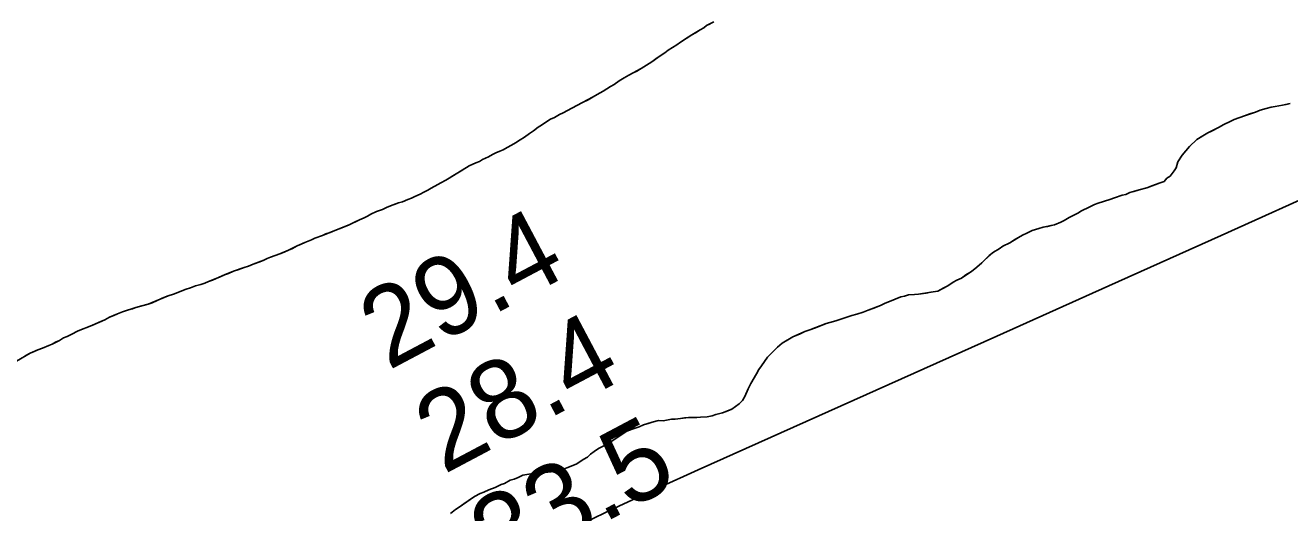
# Model space of a CAD drawing. Extents: x 3177385 to 3215275, y 903885 to 929304.
# Drawn here: x 3190624 to 3191697, y 914088 to 914502 of the extents above; entities that cross this region are included whole.
import ezdxf

# ---------------------------------------------------------------- set-up
doc = ezdxf.new("R2010")
doc.units = 0
for name, color, linetype in [('V-RIVR-RANG', 7, 'Continuous'), ('V-SITE-VEGE', 7, 'Continuous'), ('V-TOPO-MINR', 7, 'Continuous'), ('V-TOPO-SHOR', 7, 'Continuous')]:
    doc.layers.add(name, color=color, linetype=linetype)

msp = doc.modelspace()

# ---------------------------------------------------------------- linework, layer by layer
at = {"layer": 'V-SITE-VEGE'}
for points in [[(3191208.4, 914504.4), (3191202.1, 914501.3), (3191199.7, 914499.5), (3191196.7, 914497.8), (3191189.6, 914493.5), (3191180.1, 914487.3), (3191176.8, 914485), (3191169.5, 914480.5), (3191166.6, 914478.2), (3191162.8, 914475.7), (3191155.6, 914470.5), (3191146.5, 914464.8), (3191139.8, 914461.1), (3191136, 914459.2), (3191132.1, 914457), (3191128, 914454.5), (3191123.8, 914451.4), (3191120.6, 914449.5), (3191114.3, 914445.6), (3191109.2, 914442.7), (3191105.9, 914440.7), (3191087.8, 914431.3), (3191080.5, 914427.2), (3191077.2, 914425.7), (3191072.9, 914423.3), (3191069.7, 914421.8), (3191065.6, 914419.4), (3191062.1, 914416.9), (3191059.1, 914415)], [(3191595.7, 914373.6), (3191599.2, 914378.1), (3191600.8, 914380.7), (3191602.4, 914385.7), (3191606, 914391.3), (3191612.2, 914398.8), (3191618.5, 914404.7), (3191627.7, 914410.3), (3191637.4, 914415), (3191640.8, 914417.2), (3191647.4, 914420.1), (3191650.1, 914421.6), (3191658.9, 914424.8), (3191668.1, 914427.7), (3191672.3, 914429.5), (3191677.3, 914430.9), (3191681.5, 914432), (3191685, 914432.7), (3191691.1, 914433.7), (3191697.6, 914435.1)], [(3191059.1, 914415), (3191055.2, 914411.9), (3191051.9, 914409.8), (3191047.6, 914406.7), (3191043.9, 914404.3), (3191039.8, 914401.8), (3191036.6, 914399.9), (3191032.7, 914397.9), (3191029.3, 914395.8), (3191026.5, 914394.6), (3191023.2, 914393.4), (3191020.4, 914391.8), (3191017, 914389.9), (3191012, 914387.7), (3191009.2, 914386), (3191006.2, 914384.8), (3191000.6, 914382.2), (3190983.5, 914371.9), (3190980.7, 914370.2), (3190976.4, 914367.9), (3190968.4, 914363.2), (3190965.4, 914361.6), (3190962, 914359.9), (3190958.9, 914358.3), (3190954.4, 914356.3), (3190951.6, 914354.8), (3190948.6, 914353.8), (3190943.9, 914351.8), (3190940.7, 914350.8), (3190933.8, 914348.2), (3190930.3, 914347), (3190926.9, 914345.3), (3190921.9, 914343.5), (3190917, 914341.1), (3190914.2, 914339.4), (3190911.4, 914338), (3190907.5, 914336.4), (3190898.7, 914332.3), (3190886.4, 914327.4), (3190876.1, 914323.2), (3190869.4, 914320.8), (3190866.6, 914319.3), (3190861, 914317.3), (3190854.4, 914314.3), (3190847.2, 914310.6), (3190839.7, 914307.5), (3190832, 914304.7), (3190829, 914303.5), (3190826.2, 914302.1), (3190817.1, 914298.8), (3190813.3, 914297.2), (3190809.6, 914296), (3190800.6, 914292.8), (3190792.8, 914289.8), (3190785.7, 914286.5), (3190779.1, 914284.1), (3190776.1, 914282.7), (3190772.6, 914281.4), (3190768.3, 914280.3), (3190764, 914278.6), (3190760.4, 914277.7), (3190749.6, 914273.4), (3190745.1, 914272), (3190727.9, 914264.7), (3190717.6, 914261.9), (3190706.2, 914258.3), (3190701.9, 914256.7), (3190695.3, 914253.7), (3190691.2, 914251.6), (3190680.2, 914246.7), (3190668.6, 914242.1), (3190662.5, 914239.2), (3190659.1, 914237.4), (3190656.1, 914236.2), (3190652.6, 914234.1), (3190646.6, 914231), (3190643.6, 914229.6), (3190638.4, 914227.6), (3190634.3, 914226.2), (3190627.9, 914223.3), (3190616.2, 914216.5)], [(3191077.8, 914124.3), (3191081.2, 914125), (3191084.3, 914126.1), (3191092, 914129.4), (3191097.4, 914133), (3191100.9, 914134.9), (3191103.6, 914137.5), (3191106.7, 914139.7), (3191110.5, 914142.3), (3191115.6, 914144.9), (3191121.7, 914148.5), (3191128.7, 914153.3), (3191134.5, 914157), (3191139.1, 914158.8), (3191144.9, 914160.6), (3191148.7, 914162.4), (3191156, 914164.6), (3191161.4, 914166), (3191165.2, 914165.9), (3191172.4, 914167.3), (3191175.5, 914167.2), (3191180.1, 914167.9), (3191186.9, 914168.5), (3191193.8, 914168.7), (3191196.9, 914169), (3191202.6, 914169.3), (3191206.8, 914170), (3191209.9, 914171.1), (3191215.6, 914172.5), (3191223.7, 914175.7), (3191229.9, 914180.2), (3191232.6, 914183.1), (3191234.6, 914186.5), (3191237.4, 914193), (3191239.8, 914197.5), (3191244.5, 914205.8), (3191246.5, 914209.5), (3191248.9, 914212.5), (3191254, 914219.7), (3191257.9, 914223.8), (3191262.5, 914228.2), (3191266.4, 914231.6), (3191275.3, 914237.1), (3191285.7, 914241.5), (3191289.9, 914242.9), (3191303.7, 914248.3), (3191306.8, 914249.4), (3191311.8, 914250.8), (3191325.6, 914255.1), (3191329.8, 914256.2), (3191335.2, 914257.9), (3191339.4, 914259.8), (3191349.8, 914263.7), (3191353.7, 914265.6), (3191357.5, 914267), (3191367.1, 914271), (3191370.2, 914271.7), (3191373.6, 914272.8), (3191378.6, 914273), (3191382, 914273.3), (3191392.7, 914275), (3191398.5, 914276), (3191407, 914280.4), (3191411.6, 914283.4), (3191414.7, 914285.2), (3191418.5, 914287), (3191427, 914292.6), (3191431.7, 914296.3), (3191436, 914300), (3191438.3, 914302.6), (3191445.7, 914309), (3191450.7, 914311.9), (3191453.8, 914314.1), (3191459.6, 914317), (3191466.9, 914321.5), (3191470.4, 914323.3), (3191474.2, 914325.1), (3191478.5, 914327.3), (3191484.2, 914329.1), (3191488, 914330.2), (3191497.6, 914332.2), (3191503, 914334.4), (3191505.7, 914335.9), (3191509.9, 914338.5), (3191514.6, 914340.6), (3191517.3, 914342.1), (3191520.4, 914344), (3191526.9, 914347.2), (3191531.5, 914349.4), (3191534.6, 914350.5), (3191544.6, 914353.7), (3191548.4, 914355.2), (3191554.9, 914357.3), (3191558, 914358), (3191561.5, 914359.5), (3191569.5, 914362), (3191576, 914363.7), (3191587.2, 914367.7), (3191590.6, 914369.1), (3191593, 914371.8), (3191595.7, 914373.6)], [(3190984.7, 914087), (3190989, 914090.4), (3190992.1, 914092.6), (3191005.2, 914101.5), (3191009.9, 914104), (3191012.9, 914105.1), (3191017.2, 914107.3), (3191022.6, 914109.1), (3191027.6, 914111.7), (3191030.6, 914112.7), (3191035.3, 914115.3), (3191038.7, 914116.4), (3191042.2, 914117.8), (3191046, 914119.7), (3191052.9, 914120.7), (3191070.1, 914122.6), (3191077.8, 914124.3)]]:
    msp.add_lwpolyline(points, dxfattribs=at)
at = {"layer": 'V-TOPO-MINR'}
msp.add_lwpolyline([(3190142.9, 913603.1), (3190735.4, 913900.4), (3190800.6, 913933), (3190865.9, 913965.5), (3190931.2, 913997.7), (3190996.6, 914029.8), (3191061.1, 914061.4), (3191094.4, 914077.5), (3191127.7, 914093.3), (3191161.3, 914108.8), (3191194.9, 914124.1), (3191448.5, 914237.6), (3191543.8, 914280.3), (3191639.2, 914323.2), (3191734.4, 914366.2)], dxfattribs=at)
at = {"layer": 'V-TOPO-SHOR'}
for points in [[(3190861, 914317.3), (3190866.6, 914319.3), (3190869.4, 914320.8), (3190876.1, 914323.2), (3190878.9, 914324.4), (3190882.5, 914325.8), (3190886.4, 914327.4), (3190890.1, 914328.8), (3190895.2, 914330.9), (3190898.7, 914332.3), (3190903.2, 914334.3), (3190907.5, 914336.4), (3190911.4, 914338), (3190914.2, 914339.4), (3190917, 914341.1), (3190921.9, 914343.5), (3190926.9, 914345.3), (3190930.3, 914347), (3190933.8, 914348.2), (3190937, 914349.4), (3190940.7, 914350.8), (3190943.9, 914351.8), (3190948.6, 914353.8), (3190951.6, 914354.8), (3190954.4, 914356.3), (3190958.9, 914358.3), (3190962, 914359.9), (3190965.4, 914361.6), (3190968.4, 914363.2), (3190971.5, 914365.1), (3190976.4, 914367.9), (3190980.7, 914370.2), (3190983.5, 914371.9), (3190986.6, 914373.7), (3190989.4, 914375.4), (3190993.7, 914378), (3190996.9, 914379.9), (3191000.6, 914382.2), (3191006.2, 914384.8), (3191009.2, 914386), (3191012, 914387.7), (3191017, 914389.9), (3191020.4, 914391.8), (3191023.2, 914393.4), (3191026.5, 914394.6), (3191029.3, 914395.8), (3191032.7, 914397.9), (3191036.6, 914399.9), (3191039.8, 914401.8), (3191043.9, 914404.3), (3191047.6, 914406.7), (3191051.9, 914409.8), (3191055.2, 914411.9), (3191059.1, 914415), (3191062.1, 914416.9), (3191065.6, 914419.4), (3191069.7, 914421.8), (3191072.9, 914423.3), (3191077.2, 914425.7), (3191080.5, 914427.2), (3191087.8, 914431.3), (3191092.6, 914433.7), (3191096.9, 914436), (3191101.6, 914438.4), (3191105.9, 914440.7), (3191109.2, 914442.7), (3191114.3, 914445.6), (3191120.6, 914449.5), (3191123.8, 914451.4), (3191128, 914454.5), (3191132.1, 914457), (3191136, 914459.2), (3191139.8, 914461.1), (3191142.9, 914462.7), (3191146.5, 914464.8), (3191151.1, 914467.7), (3191155.6, 914470.5), (3191159.1, 914473), (3191162.8, 914475.7), (3191166.6, 914478.2), (3191169.5, 914480.5), (3191173.1, 914482.8), (3191176.8, 914485), (3191180.1, 914487.3), (3191183.5, 914489.6), (3191189.6, 914493.5), (3191192.6, 914495.3), (3191196.7, 914497.8), (3191199.7, 914499.5), (3191202.1, 914501.3), (3191205.1, 914502.8)], [(3191697.6, 914435.1), (3191694.2, 914434.4), (3191691.1, 914433.7), (3191685, 914432.7), (3191681.5, 914432), (3191677.3, 914430.9), (3191672.3, 914429.5), (3191668.1, 914427.7), (3191663.5, 914426.3), (3191658.9, 914424.8), (3191650.1, 914421.6), (3191647.4, 914420.1), (3191640.8, 914417.2), (3191637.4, 914415), (3191630.8, 914411.7), (3191627.7, 914410.3), (3191623.5, 914407.7), (3191618.5, 914404.7), (3191612.2, 914398.8), (3191609.1, 914395), (3191606, 914391.3)], [(3191606, 914391.3), (3191602.4, 914385.7), (3191600.8, 914380.7), (3191599.2, 914378.1), (3191595.7, 914373.6), (3191593, 914371.8), (3191590.6, 914369.1), (3191587.2, 914367.7), (3191580.3, 914365.2), (3191576, 914363.7), (3191569.5, 914362), (3191564.9, 914360.5), (3191561.5, 914359.5), (3191558, 914358), (3191554.9, 914357.3), (3191548.4, 914355.2), (3191544.6, 914353.7), (3191539.2, 914351.9), (3191534.6, 914350.5), (3191531.5, 914349.4), (3191526.9, 914347.2), (3191520.4, 914344), (3191517.3, 914342.1), (3191514.6, 914340.6), (3191509.9, 914338.5), (3191505.7, 914335.9), (3191503, 914334.4), (3191497.6, 914332.2), (3191494.6, 914331.5), (3191491.5, 914330.8), (3191488, 914330.2), (3191484.2, 914329.1), (3191478.5, 914327.3), (3191474.2, 914325.1), (3191470.4, 914323.3), (3191466.9, 914321.5), (3191463.8, 914319.6), (3191459.6, 914317), (3191453.8, 914314.1), (3191450.7, 914311.9), (3191445.7, 914309), (3191442.2, 914306), (3191438.3, 914302.6), (3191436, 914300), (3191431.7, 914296.3), (3191427, 914292.6), (3191422.4, 914289.6), (3191418.5, 914287), (3191414.7, 914285.2), (3191411.6, 914283.4), (3191407, 914280.4), (3191403.5, 914278.6), (3191398.5, 914276), (3191392.7, 914275), (3191388.5, 914274.3), (3191382, 914273.3), (3191378.6, 914273), (3191373.6, 914272.8), (3191370.2, 914271.7), (3191367.1, 914271), (3191357.5, 914267), (3191353.7, 914265.6), (3191349.8, 914263.7), (3191343.3, 914261.2), (3191339.4, 914259.8), (3191335.2, 914257.9), (3191329.8, 914256.2), (3191325.6, 914255.1), (3191322.2, 914254), (3191315.3, 914251.9), (3191311.8, 914250.8), (3191306.8, 914249.4), (3191303.7, 914248.3), (3191294.5, 914244.7), (3191289.9, 914242.9), (3191285.7, 914241.5), (3191281.5, 914239.7), (3191275.3, 914237.1), (3191271.1, 914234.5), (3191266.4, 914231.6), (3191262.5, 914228.2), (3191257.9, 914223.8), (3191254, 914219.7), (3191248.9, 914212.5), (3191246.5, 914209.5), (3191244.5, 914205.8), (3191242.5, 914202.4), (3191239.8, 914197.5), (3191237.4, 914193), (3191234.6, 914186.5), (3191232.6, 914183.1), (3191229.9, 914180.2), (3191223.7, 914175.7), (3191220.2, 914174.3), (3191215.6, 914172.5), (3191209.9, 914171.1), (3191206.8, 914170), (3191202.6, 914169.3), (3191196.9, 914169), (3191193.8, 914168.7), (3191186.9, 914168.5)], [(3190623.5, 914220.9), (3190627.9, 914223.3), (3190631.1, 914224.7), (3190634.3, 914226.2), (3190638.4, 914227.6), (3190643.6, 914229.6), (3190646.6, 914231), (3190649.4, 914232.5), (3190652.6, 914234.1), (3190656.1, 914236.2), (3190659.1, 914237.4), (3190662.5, 914239.2), (3190668.6, 914242.1), (3190672.2, 914243.5), (3190676.5, 914245.3), (3190680.2, 914246.7), (3190683.4, 914248.2), (3190687.9, 914250.2), (3190691.2, 914251.6), (3190695.3, 914253.7), (3190698.9, 914255.3), (3190701.9, 914256.7), (3190706.2, 914258.3), (3190711.4, 914259.9), (3190714.6, 914260.9), (3190717.6, 914261.9), (3190722.5, 914263.3), (3190727.9, 914264.7), (3190731.4, 914266.1), (3190735.2, 914267.7), (3190740, 914269.8), (3190745.1, 914272), (3190749.6, 914273.4), (3190757.4, 914276.4), (3190760.4, 914277.7), (3190764, 914278.6), (3190768.3, 914280.3), (3190772.6, 914281.4), (3190776.1, 914282.7), (3190779.1, 914284.1), (3190782.5, 914285.3), (3190785.7, 914286.5), (3190788.5, 914287.7), (3190792.8, 914289.8), (3190796.1, 914291), (3190800.6, 914292.8), (3190804, 914294), (3190809.6, 914296), (3190813.3, 914297.2), (3190817.1, 914298.8), (3190822.9, 914300.8), (3190826.2, 914302.1), (3190829, 914303.5), (3190832, 914304.7), (3190839.7, 914307.5), (3190843.4, 914308.9), (3190847.2, 914310.6), (3190850.5, 914312.2), (3190854.4, 914314.3), (3190858, 914315.9), (3190861, 914317.3)], [(3191186.9, 914168.5), (3191183.5, 914168.2), (3191180.1, 914167.9), (3191175.5, 914167.2), (3191172.4, 914167.3), (3191165.2, 914165.9), (3191161.4, 914166), (3191156, 914164.6), (3191152.5, 914163.5), (3191148.7, 914162.4), (3191144.9, 914160.6), (3191139.1, 914158.8), (3191134.5, 914157), (3191128.7, 914153.3), (3191121.7, 914148.5), (3191115.6, 914144.9), (3191110.5, 914142.3), (3191106.7, 914139.7), (3191103.6, 914137.5), (3191100.9, 914134.9), (3191097.4, 914133), (3191092, 914129.4), (3191084.3, 914126.1), (3191081.2, 914125), (3191077.8, 914124.3), (3191070.1, 914122.6), (3191064, 914121.9), (3191058.3, 914121.3), (3191052.9, 914120.7), (3191046, 914119.7), (3191042.2, 914117.8), (3191038.7, 914116.4), (3191035.3, 914115.3), (3191030.6, 914112.7), (3191027.6, 914111.7), (3191022.6, 914109.1), (3191017.2, 914107.3), (3191012.9, 914105.1), (3191009.9, 914104), (3191005.2, 914101.5), (3190999.8, 914097.8), (3190996, 914095.2), (3190992.1, 914092.6), (3190989, 914090.4), (3190984.7, 914087)]]:
    msp.add_lwpolyline(points, dxfattribs=at)

# ---------------------------------------------------------------- texts
at = {"layer": 'V-RIVR-RANG'}
for s, p in [('29.4', (3190931.9, 914208.2)), ('28.4', (3190978.9, 914120)), ('33.5', (3191026, 914031.7))]:
    msp.add_text(s, height=67, rotation=27.9383, dxfattribs=at).set_placement(p)

doc.saveas('drawing.dxf')
